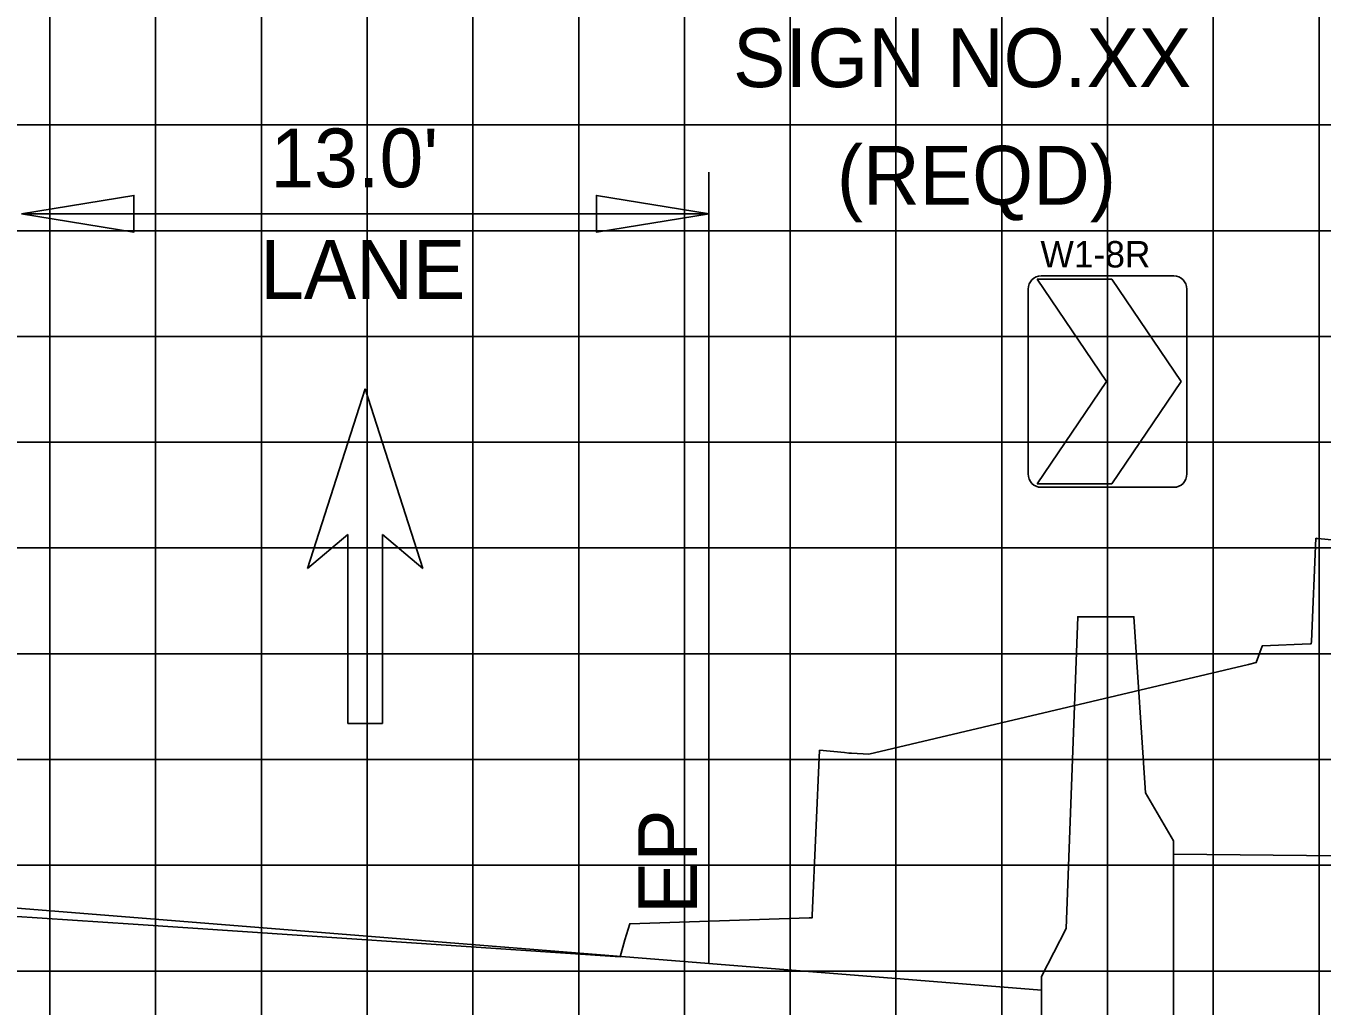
# Model space of a CAD drawing. Extents: x 1797809 to 2198143, y 249608 to 1237864.
# Drawn here: x 2197327.64 to 2197352.15, y 1237174.44 to 1237192.98 of the extents above; entities that cross this region are included whole.
import ezdxf

# ---------------------------------------------------------------- set-up
doc = ezdxf.new("R2010")
doc.units = 0
for name, color, linetype in [('29', 7, 'Continuous'), ('3', 7, 'Continuous'), ('Default', 7, 'Continuous'), ('DESIGN - SHEET - Light Grid', 7, 'Continuous'), ('DESIGN - TRAFFIC CONTROL PERMANENT - Signs', 7, 'Continuous'), ('GSDIMS', 7, 'Continuous'), ('GSSHT', 7, 'Continuous'), ('Level 28', 7, 'Continuous'), ('Level 55', 7, 'Continuous')]:
    doc.layers.add(name, color=color, linetype=linetype)

msp = doc.modelspace()

# ---------------------------------------------------------------- linework, layer by layer
at = {"layer": '29'}
for p, q in [((2197346.836, 1237188.254), (2197349.342, 1237188.254)), ((2197346.589, 1237184.508), (2197346.589, 1237187.999)), ((2197346.756, 1237188.19), (2197348.168, 1237188.19)), ((2197348.072, 1237186.254), (2197346.756, 1237188.19)), ((2197348.168, 1237188.19), (2197349.483, 1237186.254)), ((2197349.589, 1237187.999), (2197349.589, 1237184.508)), ((2197346.756, 1237184.318), (2197348.072, 1237186.254)), ((2197349.483, 1237186.254), (2197348.168, 1237184.318)), ((2197348.168, 1237184.318), (2197346.756, 1237184.318)), ((2197349.342, 1237184.254), (2197346.836, 1237184.254))]:
    msp.add_line(p, q, dxfattribs=at)
for centre, major_axis, start_param, end_param in [((2197346.836, 1237187.999), (0, 0.255), 0, 1.570796), ((2197349.342, 1237187.999), (0, 0.255), 4.712389, 6.283185), ((2197346.836, 1237184.508), (0, -0.255), 4.712389, 6.283185), ((2197349.342, 1237184.508), (0, 0.255), 3.141593, 4.712389)]:
    msp.add_ellipse(centre, major_axis=major_axis, ratio=0.970588, start_param=start_param, end_param=end_param, dxfattribs=at)
at = {"layer": '3'}
msp.add_line((2197340.553, 1237175.247), (2197340.553, 1237190.215), dxfattribs=at)
at = {"layer": 'Default'}
msp.add_lwpolyline([(2197349.339, 1237177.567), (2197348.81, 1237178.477), (2197348.588, 1237181.807), (2197347.525, 1237181.807), (2197347.309, 1237175.914), (2197346.839, 1237175.004), (2197346.839, 1237173.914), (2197349.339, 1237173.914)], close=True, dxfattribs=at)
at = {"layer": 'DESIGN - SHEET - Light Grid'}
msp.add_lwpolyline([(2197325.646, 1237176.258), (2197329.666, 1237175.993), (2197338.872, 1237175.375), (2197338.962, 1237175.698), (2197339.055, 1237176.002), (2197342.45, 1237176.11), (2197342.502, 1237176.112), (2197342.504, 1237176.159), (2197342.645, 1237179.282), (2197343.115, 1237179.239), (2197343.197, 1237179.228), (2197343.245, 1237179.226), (2197343.573, 1237179.208), (2197350.753, 1237180.905), (2197350.901, 1237180.94), (2197351.015, 1237181.252), (2197351.018, 1237181.259), (2197351.923, 1237181.295), (2197351.942, 1237181.296), (2197351.944, 1237181.337), (2197352.028, 1237183.289), (2197352.041, 1237183.288), (2197352.06, 1237183.286), (2197352.402, 1237183.255)], dxfattribs=at)
at = {"layer": 'DESIGN - TRAFFIC CONTROL PERMANENT - Signs'}
for points in [[(2197313.097, 1237177.272), (2197313.1, 1237177.341), (2197314.549, 1237177.327), (2197327.551, 1237176.287), (2197340.553, 1237175.247), (2197346.839, 1237174.744)], [(2197349.339, 1237177.317), (2197355.626, 1237177.254), (2197368.628, 1237176.214), (2197381.716, 1237175.167)]]:
    msp.add_lwpolyline(points, dxfattribs=at)
at = {"layer": 'GSDIMS'}
for p, q in [((2197327.551, 1237189.427), (2197340.554, 1237189.427)), ((2197348.089, 1237181.807), (2197348.089, 1237184.254))]:
    msp.add_line(p, q, dxfattribs=at)
for points in [[(2197327.551, 1237189.427), (2197329.68, 1237189.079), (2197329.68, 1237189.774)], [(2197340.554, 1237189.427), (2197338.425, 1237189.079), (2197338.425, 1237189.774)]]:
    msp.add_lwpolyline(points, close=True, dxfattribs=at)
at = {"layer": 'GSSHT'}
for p, q in [((2197328.089, 1237163.106), (2197328.089, 1237223.106)), ((2197330.089, 1237163.106), (2197330.089, 1237223.106)), ((2197332.089, 1237163.106), (2197332.089, 1237223.106)), ((2197334.089, 1237163.106), (2197334.089, 1237223.106)), ((2197336.089, 1237163.106), (2197336.089, 1237223.106)), ((2197338.089, 1237163.106), (2197338.089, 1237223.106)), ((2197340.089, 1237163.106), (2197340.089, 1237223.106)), ((2197342.089, 1237163.106), (2197342.089, 1237223.106)), ((2197344.089, 1237163.106), (2197344.089, 1237223.106)), ((2197346.089, 1237163.106), (2197346.089, 1237223.106)), ((2197348.089, 1237163.106), (2197348.089, 1237223.106)), ((2197350.089, 1237163.106), (2197350.089, 1237223.106)), ((2197352.089, 1237163.106), (2197352.089, 1237223.106)), ((2197288.089, 1237191.106), (2197408.089, 1237191.106)), ((2197288.089, 1237189.106), (2197408.089, 1237189.106)), ((2197288.089, 1237187.106), (2197408.089, 1237187.106)), ((2197288.089, 1237185.106), (2197408.089, 1237185.106)), ((2197288.089, 1237183.106), (2197408.089, 1237183.106)), ((2197288.089, 1237181.106), (2197408.089, 1237181.106)), ((2197288.089, 1237179.106), (2197408.089, 1237179.106)), ((2197288.089, 1237177.106), (2197408.089, 1237177.106)), ((2197288.089, 1237175.106), (2197408.089, 1237175.106))]:
    msp.add_line(p, q, dxfattribs=at)
at = {"layer": 'Level 28'}
for p, q in [((2197334.052, 1237186.117), (2197332.963, 1237182.719)), ((2197335.142, 1237182.719), (2197334.052, 1237186.117)), ((2197332.963, 1237182.719), (2197333.726, 1237183.359)), ((2197333.726, 1237183.359), (2197333.726, 1237179.787)), ((2197334.379, 1237179.787), (2197334.379, 1237183.359)), ((2197334.379, 1237183.359), (2197335.142, 1237182.719)), ((2197333.726, 1237179.787), (2197334.379, 1237179.787))]:
    msp.add_line(p, q, dxfattribs=at)

# ---------------------------------------------------------------- texts
at = {"layer": '29'}
msp.add_text('W1-8R', height=0.5, rotation=360, dxfattribs=at).set_placement((2197346.821, 1237188.41))
at = {"layer": 'Level 55'}
for s, p in [('SIGN NO.XX', (2197341.008, 1237191.82)), ("13.0'", (2197332.26, 1237189.927)), ('(REQD)', (2197342.971, 1237189.599)), ('LANE', (2197332.067, 1237187.816))]:
    msp.add_text(s, height=1.1105, dxfattribs=at).set_placement(p)
msp.add_text('EP', height=1.1105, rotation=90, dxfattribs=at).set_placement((2197340.326, 1237176.181))

doc.saveas('drawing.dxf')
